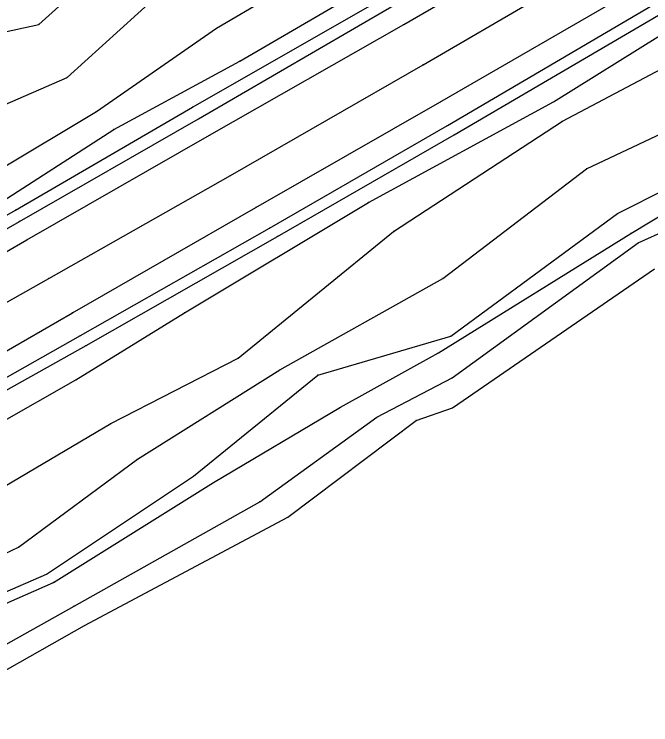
# Model space of a CAD drawing. Extents: x 1419505 to 1434054, y 1956910 to 1968644.
# Drawn here: x 1420936 to 1421106.8, y 1957624 to 1957814.5 of the extents above; entities that cross this region are included whole.
import ezdxf

# ---------------------------------------------------------------- set-up
doc = ezdxf.new("R2010")
doc.units = 0
for name, color, linetype in [('S_BREAKLINE', 7, 'Continuous'), ('S_DITCHLINE', 7, 'Continuous'), ('S_EDGE_PAVEMENT', 7, 'Continuous'), ('S_GRD_PT_SYM', 7, 'Continuous'), ('S_PAVEMENT_CROWN', 7, 'Continuous'), ('S_RDW_PT_SYM', 7, 'Continuous'), ('S_SHOULDER', 7, 'Continuous')]:
    doc.layers.add(name, color=color, linetype=linetype)

msp = doc.modelspace()

# ---------------------------------------------------------------- linework, layer by layer
at = {"layer": 'S_BREAKLINE'}
for p, q in [((1420942.6081, 1957811.7415), (1420996.2305, 1957860.0436)), ((1420990.3051, 1957810.7585), (1421020.4851, 1957828.6486)), ((1420950.2195, 1957797.5756), (1420980.9665, 1957825.4484)), ((1420983.8527, 1957789.5811), (1421036.2031, 1957819.514)), ((1420996.5485, 1957801.9179), (1421026.9175, 1957819.634)), ((1421054.0713, 1957782.2186), (1421108.8438, 1957814.2587)), ((1420905.1876, 1957803.643), (1420942.6081, 1957811.7415)), ((1420958.1421, 1957788.482), (1420990.3051, 1957810.7585)), ((1421080.72, 1957790.9992), (1421109.3938, 1957808.8863)), ((1420962.7484, 1957783.6367), (1420996.5485, 1957801.9179)), ((1421083.1421, 1957785.8499), (1421115.1852, 1957802.874)), ((1420918.2195, 1957783.5807), (1420950.2195, 1957797.5756)), ((1421031.0458, 1957764.0574), (1421080.72, 1957790.9992)), ((1421089.5125, 1957773.055), (1421126.847, 1957790.6592)), ((1420926.573, 1957769.6238), (1420958.1421, 1957788.482)), ((1420936.3576, 1957761.9563), (1420983.8527, 1957789.5811)), ((1421037.7642, 1957756.2469), (1421083.1421, 1957785.8499)), ((1420931.3803, 1957763.3824), (1420962.7484, 1957783.6367)), ((1421006.6462, 1957754.9309), (1421054.0713, 1957782.2186)), ((1421097.8581, 1957761.0543), (1421136.8756, 1957780.9625)), ((1421050.9841, 1957743.6351), (1421089.5125, 1957773.055)), ((1420981.6976, 1957734.4125), (1421031.0458, 1957764.0574)), ((1420884.9243, 1957732.7354), (1420936.3576, 1957761.9563)), ((1421053.1612, 1957728.2101), (1421097.8581, 1957761.0543)), ((1420996.0735, 1957722.2857), (1421037.7642, 1957756.2469)), ((1420955.3639, 1957725.708), (1421006.6462, 1957754.9309)), ((1421053.6222, 1957708.9449), (1421107.7857, 1957746.2323)), ((1421007.3112, 1957719.1765), (1421050.9841, 1957743.6351)), ((1420952.5737, 1957716.4834), (1420981.6976, 1957734.4125)), ((1421017.4539, 1957717.7545), (1421053.1612, 1957728.2101)), ((1420905.1206, 1957697.5792), (1420955.3639, 1957725.708)), ((1420961.9723, 1957704.8046), (1420996.0735, 1957722.2857)), ((1420969.1168, 1957695.24), (1421007.3112, 1957719.1765)), ((1420925.0799, 1957700.8604), (1420952.5737, 1957716.4834)), ((1420984.1397, 1957690.6217), (1421017.4539, 1957717.7545)), ((1421043.8226, 1957705.5507), (1421053.6222, 1957708.9449)), ((1420928.3121, 1957684.9463), (1420961.9723, 1957704.8046)), ((1421009.4464, 1957679.638), (1421043.8226, 1957705.5507)), ((1420937.1627, 1957671.6005), (1420969.1168, 1957695.24)), ((1420944.7292, 1957664.339), (1420984.1397, 1957690.6217)), ((1420954.9098, 1957650.6051), (1421009.4464, 1957679.638)), ((1420902.8085, 1957655.5684), (1420937.1627, 1957671.6005)), ((1420902.8135, 1957646.2788), (1420944.7292, 1957664.339)), ((1420907.8168, 1957623.9894), (1420954.9098, 1957650.6051))]:
    msp.add_line(p, q, dxfattribs=at)
at = {"layer": 'S_DITCHLINE'}
for p, q in [((1421101.4013, 1957755.7179), (1421140.6168, 1957779.4464)), ((1421103.4404, 1957753.2337), (1421148.9004, 1957773.6501)), ((1421049.879, 1957723.7318), (1421101.4013, 1957755.7179)), ((1421053.4962, 1957716.9854), (1421103.4404, 1957753.2337)), ((1421023.5913, 1957709.1309), (1421049.879, 1957723.7318)), ((1421033.3199, 1957706.4587), (1421053.4962, 1957716.9854)), ((1420989.5031, 1957688.9406), (1421023.5913, 1957709.1309)), ((1421001.8789, 1957683.7833), (1421033.3199, 1957706.4587)), ((1420946.5233, 1957662.1399), (1420989.5031, 1957688.9406)), ((1420952.0817, 1957655.8085), (1421001.8789, 1957683.7833)), ((1420903.8706, 1957643.2596), (1420946.5233, 1957662.1399)), ((1420902.8765, 1957628.1687), (1420952.0817, 1957655.8085))]:
    msp.add_line(p, q, dxfattribs=at)
at = {"layer": 'S_EDGE_PAVEMENT'}
for p, q in [((1421040.5654, 1957811.7935), (1421091.5807, 1957841.4614)), ((1421050.219, 1957790.9132), (1421103.5864, 1957821.7922)), ((1420988.433, 1957782.0696), (1421040.5654, 1957811.7935)), ((1421000.8288, 1957762.6574), (1421050.219, 1957790.9132)), ((1420939.4548, 1957754.0298), (1420988.433, 1957782.0696)), ((1420951.6256, 1957734.4725), (1421000.8288, 1957762.6574)), ((1420888.3295, 1957724.7769), (1420939.4548, 1957754.0298)), ((1420900.9724, 1957705.2236), (1420951.6256, 1957734.4725))]:
    msp.add_line(p, q, dxfattribs=at)
at = {"layer": 'S_GRD_PT_SYM'}
for points in [[(1420942.6081, 1957811.7415), (1420942.6081, 1957811.7915), (1420942.6081, 1957811.7415), (1420942.5581, 1957811.7415), (1420942.6081, 1957811.7415), (1420942.6081, 1957811.6915), (1420942.6081, 1957811.7415), (1420942.6581, 1957811.7415)], [(1420990.3051, 1957810.7585), (1420990.3051, 1957810.8085), (1420990.3051, 1957810.7585), (1420990.2551, 1957810.7585), (1420990.3051, 1957810.7585), (1420990.3051, 1957810.7085), (1420990.3051, 1957810.7585), (1420990.3551, 1957810.7585)], [(1420996.5485, 1957801.9179), (1420996.5485, 1957801.9679), (1420996.5485, 1957801.9179), (1420996.4985, 1957801.9179), (1420996.5485, 1957801.9179), (1420996.5485, 1957801.8679), (1420996.5485, 1957801.9179), (1420996.5985, 1957801.9179)], [(1420950.2195, 1957797.5756), (1420950.2195, 1957797.6256), (1420950.2195, 1957797.5756), (1420950.1695, 1957797.5756), (1420950.2195, 1957797.5756), (1420950.2195, 1957797.5256), (1420950.2195, 1957797.5756), (1420950.2695, 1957797.5756)], [(1421080.72, 1957790.9992), (1421080.72, 1957791.0492), (1421080.72, 1957790.9992), (1421080.67, 1957790.9992), (1421080.72, 1957790.9992), (1421080.72, 1957790.9492), (1421080.72, 1957790.9992), (1421080.77, 1957790.9992)], [(1420958.1421, 1957788.482), (1420958.1421, 1957788.532), (1420958.1421, 1957788.482), (1420958.0921, 1957788.482), (1420958.1421, 1957788.482), (1420958.1421, 1957788.432), (1420958.1421, 1957788.482), (1420958.1921, 1957788.482)], [(1420983.8527, 1957789.5811), (1420983.8527, 1957789.6311), (1420983.8527, 1957789.5811), (1420983.8027, 1957789.5811), (1420983.8527, 1957789.5811), (1420983.8527, 1957789.5311), (1420983.8527, 1957789.5811), (1420983.9027, 1957789.5811)], [(1421083.1421, 1957785.8499), (1421083.1421, 1957785.8999), (1421083.1421, 1957785.8499), (1421083.0921, 1957785.8499), (1421083.1421, 1957785.8499), (1421083.1421, 1957785.7999), (1421083.1421, 1957785.8499), (1421083.1921, 1957785.8499)], [(1420962.7484, 1957783.6367), (1420962.7484, 1957783.6867), (1420962.7484, 1957783.6367), (1420962.6984, 1957783.6367), (1420962.7484, 1957783.6367), (1420962.7484, 1957783.5867), (1420962.7484, 1957783.6367), (1420962.7984, 1957783.6367)], [(1421054.0713, 1957782.2186), (1421054.0713, 1957782.2686), (1421054.0713, 1957782.2186), (1421054.0213, 1957782.2186), (1421054.0713, 1957782.2186), (1421054.0713, 1957782.1686), (1421054.0713, 1957782.2186), (1421054.1213, 1957782.2186)], [(1421089.5125, 1957773.055), (1421089.5125, 1957773.105), (1421089.5125, 1957773.055), (1421089.4625, 1957773.055), (1421089.5125, 1957773.055), (1421089.5125, 1957773.005), (1421089.5125, 1957773.055), (1421089.5625, 1957773.055)], [(1421031.0458, 1957764.0574), (1421031.0458, 1957764.1074), (1421031.0458, 1957764.0574), (1421030.9958, 1957764.0574), (1421031.0458, 1957764.0574), (1421031.0458, 1957764.0074), (1421031.0458, 1957764.0574), (1421031.0958, 1957764.0574)], [(1420936.3576, 1957761.9563), (1420936.3576, 1957762.0063), (1420936.3576, 1957761.9563), (1420936.3076, 1957761.9563), (1420936.3576, 1957761.9563), (1420936.3576, 1957761.9063), (1420936.3576, 1957761.9563), (1420936.4076, 1957761.9563)], [(1421097.8581, 1957761.0543), (1421097.8581, 1957761.1043), (1421097.8581, 1957761.0543), (1421097.8081, 1957761.0543), (1421097.8581, 1957761.0543), (1421097.8581, 1957761.0043), (1421097.8581, 1957761.0543), (1421097.9081, 1957761.0543)], [(1421037.7642, 1957756.2469), (1421037.7642, 1957756.2969), (1421037.7642, 1957756.2469), (1421037.7142, 1957756.2469), (1421037.7642, 1957756.2469), (1421037.7642, 1957756.1969), (1421037.7642, 1957756.2469), (1421037.8142, 1957756.2469)], [(1421006.6462, 1957754.9309), (1421006.6462, 1957754.9809), (1421006.6462, 1957754.9309), (1421006.5962, 1957754.9309), (1421006.6462, 1957754.9309), (1421006.6462, 1957754.8809), (1421006.6462, 1957754.9309), (1421006.6962, 1957754.9309)], [(1421101.4013, 1957755.7179), (1421101.4013, 1957755.7679), (1421101.4013, 1957755.7179), (1421101.3513, 1957755.7179), (1421101.4013, 1957755.7179), (1421101.4013, 1957755.6679), (1421101.4013, 1957755.7179), (1421101.4513, 1957755.7179)], [(1421103.4404, 1957753.2337), (1421103.4404, 1957753.2837), (1421103.4404, 1957753.2337), (1421103.3904, 1957753.2337), (1421103.4404, 1957753.2337), (1421103.4404, 1957753.1837), (1421103.4404, 1957753.2337), (1421103.4904, 1957753.2337)], [(1421050.9841, 1957743.6351), (1421050.9841, 1957743.6851), (1421050.9841, 1957743.6351), (1421050.9341, 1957743.6351), (1421050.9841, 1957743.6351), (1421050.9841, 1957743.5851), (1421050.9841, 1957743.6351), (1421051.0341, 1957743.6351)], [(1420981.6976, 1957734.4125), (1420981.6976, 1957734.4625), (1420981.6976, 1957734.4125), (1420981.6476, 1957734.4125), (1420981.6976, 1957734.4125), (1420981.6976, 1957734.3625), (1420981.6976, 1957734.4125), (1420981.7476, 1957734.4125)], [(1421053.1612, 1957728.2101), (1421053.1612, 1957728.2601), (1421053.1612, 1957728.2101), (1421053.1112, 1957728.2101), (1421053.1612, 1957728.2101), (1421053.1612, 1957728.1601), (1421053.1612, 1957728.2101), (1421053.2112, 1957728.2101)], [(1420955.3639, 1957725.708), (1420955.3639, 1957725.758), (1420955.3639, 1957725.708), (1420955.3139, 1957725.708), (1420955.3639, 1957725.708), (1420955.3639, 1957725.658), (1420955.3639, 1957725.708), (1420955.4139, 1957725.708)], [(1421049.879, 1957723.7318), (1421049.879, 1957723.7818), (1421049.879, 1957723.7318), (1421049.829, 1957723.7318), (1421049.879, 1957723.7318), (1421049.879, 1957723.6818), (1421049.879, 1957723.7318), (1421049.929, 1957723.7318)], [(1420996.0735, 1957722.2857), (1420996.0735, 1957722.3357), (1420996.0735, 1957722.2857), (1420996.0235, 1957722.2857), (1420996.0735, 1957722.2857), (1420996.0735, 1957722.2357), (1420996.0735, 1957722.2857), (1420996.1235, 1957722.2857)], [(1421007.3112, 1957719.1765), (1421007.3112, 1957719.2265), (1421007.3112, 1957719.1765), (1421007.2612, 1957719.1765), (1421007.3112, 1957719.1765), (1421007.3112, 1957719.1265), (1421007.3112, 1957719.1765), (1421007.3612, 1957719.1765)], [(1421017.4539, 1957717.7545), (1421017.4539, 1957717.8045), (1421017.4539, 1957717.7545), (1421017.4039, 1957717.7545), (1421017.4539, 1957717.7545), (1421017.4539, 1957717.7045), (1421017.4539, 1957717.7545), (1421017.5039, 1957717.7545)], [(1420952.5737, 1957716.4834), (1420952.5737, 1957716.5334), (1420952.5737, 1957716.4834), (1420952.5237, 1957716.4834), (1420952.5737, 1957716.4834), (1420952.5737, 1957716.4334), (1420952.5737, 1957716.4834), (1420952.6237, 1957716.4834)], [(1421053.4962, 1957716.9854), (1421053.4962, 1957717.0354), (1421053.4962, 1957716.9854), (1421053.4462, 1957716.9854), (1421053.4962, 1957716.9854), (1421053.4962, 1957716.9354), (1421053.4962, 1957716.9854), (1421053.5462, 1957716.9854)], [(1421023.5913, 1957709.1309), (1421023.5913, 1957709.1809), (1421023.5913, 1957709.1309), (1421023.5413, 1957709.1309), (1421023.5913, 1957709.1309), (1421023.5913, 1957709.0809), (1421023.5913, 1957709.1309), (1421023.6413, 1957709.1309)], [(1421053.6222, 1957708.9449), (1421053.6222, 1957708.9949), (1421053.6222, 1957708.9449), (1421053.5722, 1957708.9449), (1421053.6222, 1957708.9449), (1421053.6222, 1957708.8949), (1421053.6222, 1957708.9449), (1421053.6722, 1957708.9449)], [(1421033.3199, 1957706.4587), (1421033.3199, 1957706.5087), (1421033.3199, 1957706.4587), (1421033.2699, 1957706.4587), (1421033.3199, 1957706.4587), (1421033.3199, 1957706.4087), (1421033.3199, 1957706.4587), (1421033.3699, 1957706.4587)], [(1420961.9723, 1957704.8046), (1420961.9723, 1957704.8546), (1420961.9723, 1957704.8046), (1420961.9223, 1957704.8046), (1420961.9723, 1957704.8046), (1420961.9723, 1957704.7546), (1420961.9723, 1957704.8046), (1420962.0223, 1957704.8046)], [(1421043.8226, 1957705.5507), (1421043.8226, 1957705.6007), (1421043.8226, 1957705.5507), (1421043.7726, 1957705.5507), (1421043.8226, 1957705.5507), (1421043.8226, 1957705.5007), (1421043.8226, 1957705.5507), (1421043.8726, 1957705.5507)], [(1420969.1168, 1957695.24), (1420969.1168, 1957695.29), (1420969.1168, 1957695.24), (1420969.0668, 1957695.24), (1420969.1168, 1957695.24), (1420969.1168, 1957695.19), (1420969.1168, 1957695.24), (1420969.1668, 1957695.24)], [(1420984.1397, 1957690.6217), (1420984.1397, 1957690.6717), (1420984.1397, 1957690.6217), (1420984.0897, 1957690.6217), (1420984.1397, 1957690.6217), (1420984.1397, 1957690.5717), (1420984.1397, 1957690.6217), (1420984.1897, 1957690.6217)], [(1420989.5031, 1957688.9406), (1420989.5031, 1957688.9906), (1420989.5031, 1957688.9406), (1420989.4531, 1957688.9406), (1420989.5031, 1957688.9406), (1420989.5031, 1957688.8906), (1420989.5031, 1957688.9406), (1420989.5531, 1957688.9406)], [(1421001.8789, 1957683.7833), (1421001.8789, 1957683.8333), (1421001.8789, 1957683.7833), (1421001.8289, 1957683.7833), (1421001.8789, 1957683.7833), (1421001.8789, 1957683.7333), (1421001.8789, 1957683.7833), (1421001.9289, 1957683.7833)], [(1421009.4464, 1957679.638), (1421009.4464, 1957679.688), (1421009.4464, 1957679.638), (1421009.3964, 1957679.638), (1421009.4464, 1957679.638), (1421009.4464, 1957679.588), (1421009.4464, 1957679.638), (1421009.4964, 1957679.638)], [(1420937.1627, 1957671.6005), (1420937.1627, 1957671.6505), (1420937.1627, 1957671.6005), (1420937.1127, 1957671.6005), (1420937.1627, 1957671.6005), (1420937.1627, 1957671.5505), (1420937.1627, 1957671.6005), (1420937.2127, 1957671.6005)], [(1420944.7292, 1957664.339), (1420944.7292, 1957664.389), (1420944.7292, 1957664.339), (1420944.6792, 1957664.339), (1420944.7292, 1957664.339), (1420944.7292, 1957664.289), (1420944.7292, 1957664.339), (1420944.7792, 1957664.339)], [(1420946.5233, 1957662.1399), (1420946.5233, 1957662.1899), (1420946.5233, 1957662.1399), (1420946.4733, 1957662.1399), (1420946.5233, 1957662.1399), (1420946.5233, 1957662.0899), (1420946.5233, 1957662.1399), (1420946.5733, 1957662.1399)], [(1420952.0817, 1957655.8085), (1420952.0817, 1957655.8585), (1420952.0817, 1957655.8085), (1420952.0317, 1957655.8085), (1420952.0817, 1957655.8085), (1420952.0817, 1957655.7585), (1420952.0817, 1957655.8085), (1420952.1317, 1957655.8085)], [(1420954.9098, 1957650.6051), (1420954.9098, 1957650.6551), (1420954.9098, 1957650.6051), (1420954.8598, 1957650.6051), (1420954.9098, 1957650.6051), (1420954.9098, 1957650.5551), (1420954.9098, 1957650.6051), (1420954.9598, 1957650.6051)]]:
    msp.add_lwpolyline(points, dxfattribs=at)
at = {"layer": 'S_PAVEMENT_CROWN'}
for p, q in [((1421045.6937, 1957800.9508), (1421097.9831, 1957831.3948)), ((1420994.0574, 1957771.3009), (1421045.6937, 1957800.9508)), ((1420945.2752, 1957743.6761), (1420994.0574, 1957771.3009)), ((1420893.9379, 1957714.4832), (1420945.2752, 1957743.6761))]:
    msp.add_line(p, q, dxfattribs=at)
at = {"layer": 'S_RDW_PT_SYM'}
for points in [[(1421040.5654, 1957811.7935), (1421040.5654, 1957811.8435), (1421040.5654, 1957811.7935), (1421040.5154, 1957811.7935), (1421040.5654, 1957811.7935), (1421040.5654, 1957811.7435), (1421040.5654, 1957811.7935), (1421040.6154, 1957811.7935)], [(1421045.6937, 1957800.9508), (1421045.6937, 1957801.0008), (1421045.6937, 1957800.9508), (1421045.6437, 1957800.9508), (1421045.6937, 1957800.9508), (1421045.6937, 1957800.9008), (1421045.6937, 1957800.9508), (1421045.7437, 1957800.9508)], [(1421050.219, 1957790.9132), (1421050.219, 1957790.9632), (1421050.219, 1957790.9132), (1421050.169, 1957790.9132), (1421050.219, 1957790.9132), (1421050.219, 1957790.8632), (1421050.219, 1957790.9132), (1421050.269, 1957790.9132)], [(1420985.4668, 1957786.4499), (1420985.4668, 1957786.4999), (1420985.4668, 1957786.4499), (1420985.4168, 1957786.4499), (1420985.4668, 1957786.4499), (1420985.4668, 1957786.3999), (1420985.4668, 1957786.4499), (1420985.5168, 1957786.4499)], [(1421052.2721, 1957784.7058), (1421052.2721, 1957784.7558), (1421052.2721, 1957784.7058), (1421052.2221, 1957784.7058), (1421052.2721, 1957784.7058), (1421052.2721, 1957784.6558), (1421052.2721, 1957784.7058), (1421052.3221, 1957784.7058)], [(1420988.433, 1957782.0696), (1420988.433, 1957782.1196), (1420988.433, 1957782.0696), (1420988.383, 1957782.0696), (1420988.433, 1957782.0696), (1420988.433, 1957782.0196), (1420988.433, 1957782.0696), (1420988.483, 1957782.0696)], [(1420994.0574, 1957771.3009), (1420994.0574, 1957771.3509), (1420994.0574, 1957771.3009), (1420994.0074, 1957771.3009), (1420994.0574, 1957771.3009), (1420994.0574, 1957771.2509), (1420994.0574, 1957771.3009), (1420994.1074, 1957771.3009)], [(1421000.8288, 1957762.6574), (1421000.8288, 1957762.7074), (1421000.8288, 1957762.6574), (1421000.7788, 1957762.6574), (1421000.8288, 1957762.6574), (1421000.8288, 1957762.6074), (1421000.8288, 1957762.6574), (1421000.8788, 1957762.6574)], [(1420937.4087, 1957758.9691), (1420937.4087, 1957759.0191), (1420937.4087, 1957758.9691), (1420937.3587, 1957758.9691), (1420937.4087, 1957758.9691), (1420937.4087, 1957758.9191), (1420937.4087, 1957758.9691), (1420937.4587, 1957758.9691)], [(1421004.502, 1957757.126), (1421004.502, 1957757.176), (1421004.502, 1957757.126), (1421004.452, 1957757.126), (1421004.502, 1957757.126), (1421004.502, 1957757.076), (1421004.502, 1957757.126), (1421004.552, 1957757.126)], [(1420939.4548, 1957754.0298), (1420939.4548, 1957754.0798), (1420939.4548, 1957754.0298), (1420939.4048, 1957754.0298), (1420939.4548, 1957754.0298), (1420939.4548, 1957753.9798), (1420939.4548, 1957754.0298), (1420939.5048, 1957754.0298)], [(1420945.2752, 1957743.6761), (1420945.2752, 1957743.7261), (1420945.2752, 1957743.6761), (1420945.2252, 1957743.6761), (1420945.2752, 1957743.6761), (1420945.2752, 1957743.6261), (1420945.2752, 1957743.6761), (1420945.3252, 1957743.6761)], [(1420951.6256, 1957734.4725), (1420951.6256, 1957734.5225), (1420951.6256, 1957734.4725), (1420951.5756, 1957734.4725), (1420951.6256, 1957734.4725), (1420951.6256, 1957734.4225), (1420951.6256, 1957734.4725), (1420951.6756, 1957734.4725)], [(1420953.8268, 1957728.3701), (1420953.8268, 1957728.4201), (1420953.8268, 1957728.3701), (1420953.7768, 1957728.3701), (1420953.8268, 1957728.3701), (1420953.8268, 1957728.3201), (1420953.8268, 1957728.3701), (1420953.8768, 1957728.3701)]]:
    msp.add_lwpolyline(points, dxfattribs=at)
at = {"layer": 'S_SHOULDER'}
for p, q in [((1421052.2721, 1957784.7058), (1421107.2787, 1957816.9229)), ((1420985.4668, 1957786.4499), (1421037.7742, 1957816.8639)), ((1420937.4087, 1957758.9691), (1420985.4668, 1957786.4499)), ((1421004.502, 1957757.126), (1421052.2721, 1957784.7058)), ((1420885.6414, 1957729.0592), (1420937.4087, 1957758.9691)), ((1420953.8268, 1957728.3701), (1421004.502, 1957757.126)), ((1420903.5645, 1957699.9263), (1420953.8268, 1957728.3701))]:
    msp.add_line(p, q, dxfattribs=at)

doc.saveas('drawing.dxf')
